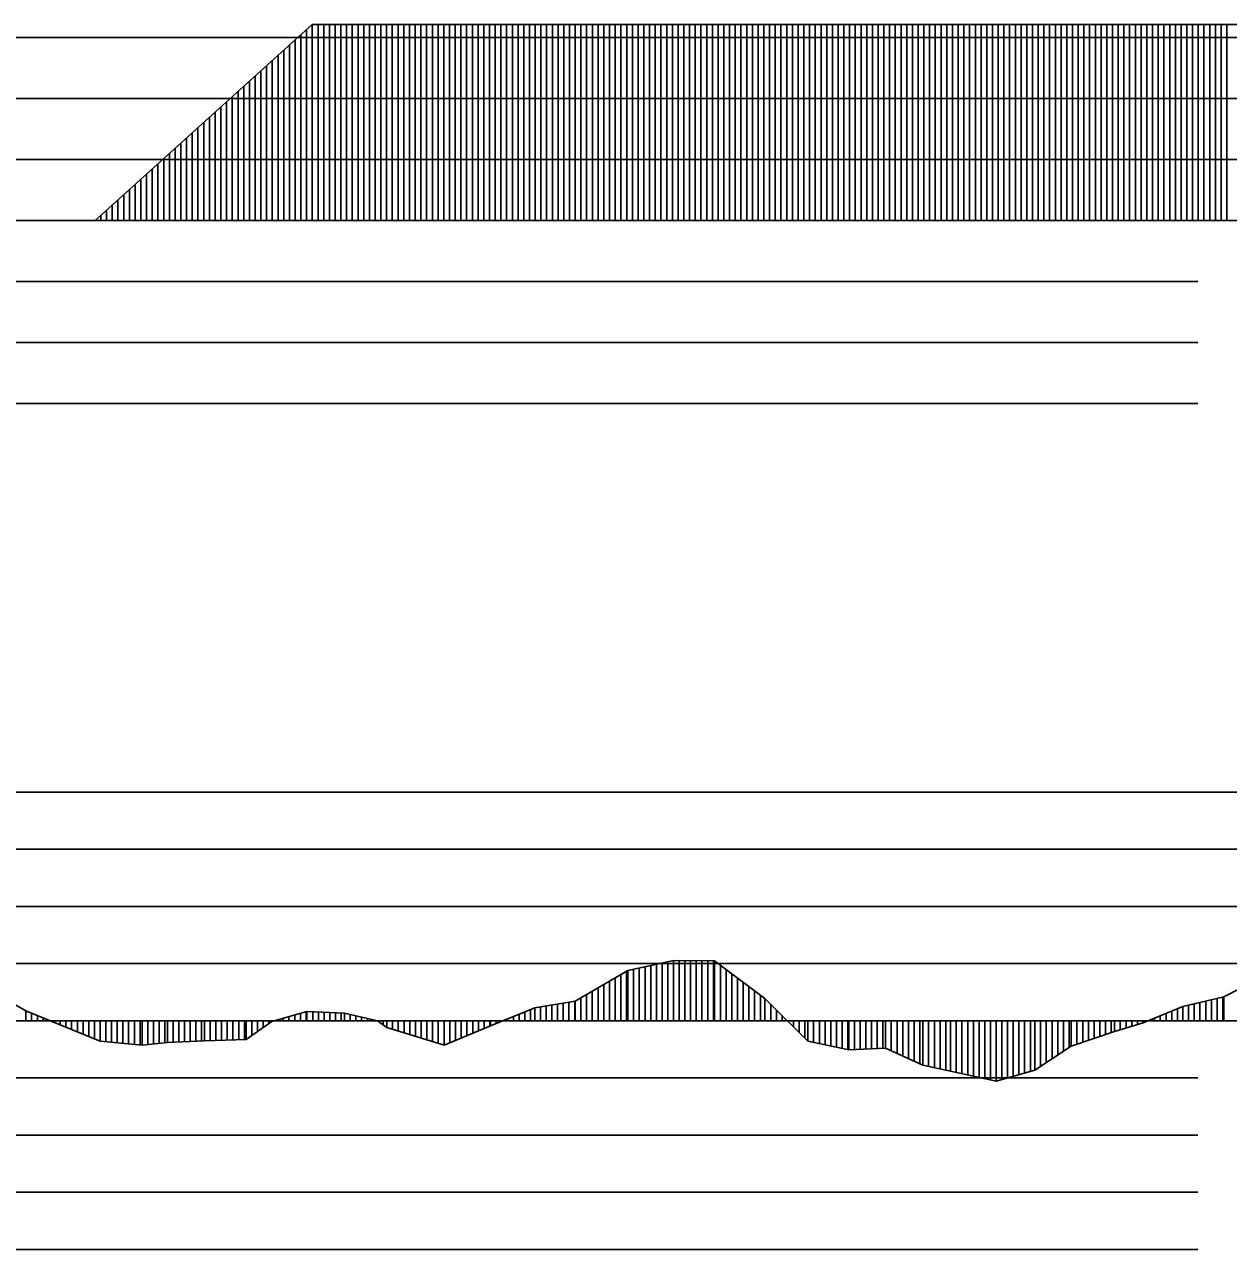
# Model space of a CAD drawing. Extents: x 2 to 10148, y 0 to 380.
# Drawn here: x 5296.7 to 5349.3, y 232 to 285.6 of the extents above; entities that cross this region are included whole.
import ezdxf

# ---------------------------------------------------------------- set-up
doc = ezdxf.new("R2010")
doc.units = 0
for name, color, linetype in [('POSUN_CARA', 7, 'Continuous'), ('POSUN_RASTR', 7, 'Continuous'), ('ZRYCHL_CARA', 7, 'Continuous'), ('ZRYCHL_RASTR', 7, 'Continuous')]:
    doc.layers.add(name, color=color, linetype=linetype)

msp = doc.modelspace()

# ---------------------------------------------------------------- linework, layer by layer
at = {"layer": 'POSUN_CARA'}
for p, q in [((5323.067, 244.205), (5325.059, 244.645)), ((5323.567, 242), (5323.567, 244.316)), ((5323.817, 242), (5323.817, 244.371)), ((5324.067, 242), (5324.067, 244.426)), ((5324.317, 242), (5324.317, 244.481)), ((5324.567, 242), (5324.567, 244.537)), ((5324.817, 242), (5324.817, 244.592)), ((5325.059, 244.645), (5326.862, 244.627)), ((5325.059, 242), (5325.059, 244.645)), ((5325.309, 242), (5325.309, 244.643)), ((5325.559, 242), (5325.559, 244.64)), ((5325.809, 242), (5325.809, 244.638)), ((5326.059, 242), (5326.059, 244.635)), ((5326.309, 242), (5326.309, 244.633)), ((5326.559, 242), (5326.559, 244.63)), ((5326.809, 242), (5326.809, 244.628)), ((5326.862, 244.627), (5329.064, 242.973)), ((5326.862, 242), (5326.862, 244.627)), ((5327.112, 242), (5327.112, 244.439)), ((5320.762, 242.862), (5323.067, 244.205)), ((5322.512, 242), (5322.512, 243.882)), ((5322.762, 242), (5322.762, 244.027)), ((5323.012, 242), (5323.012, 244.173)), ((5323.067, 242), (5323.067, 244.205)), ((5323.317, 242), (5323.317, 244.261)), ((5327.362, 242), (5327.362, 244.251)), ((5327.612, 242), (5327.612, 244.063)), ((5327.862, 242), (5327.862, 243.876)), ((5349.131, 243.047), (5350.923, 243.959)), ((5295.076, 243.377), (5296.739, 242.441)), ((5321.512, 242), (5321.512, 243.299)), ((5321.762, 242), (5321.762, 243.445)), ((5322.012, 242), (5322.012, 243.591)), ((5322.262, 242), (5322.262, 243.736)), ((5328.112, 242), (5328.112, 243.688)), ((5328.362, 242), (5328.362, 243.5)), ((5328.612, 242), (5328.612, 243.312)), ((5318.991, 242.572), (5320.762, 242.862)), ((5319.741, 242), (5319.741, 242.695)), ((5319.991, 242), (5319.991, 242.736)), ((5320.241, 242), (5320.241, 242.777)), ((5320.491, 242), (5320.491, 242.818)), ((5320.741, 242), (5320.741, 242.859)), ((5320.762, 242), (5320.762, 242.862)), ((5321.012, 242), (5321.012, 243.008)), ((5321.262, 242), (5321.262, 243.154)), ((5328.862, 242), (5328.862, 243.124)), ((5329.064, 242.973), (5330.942, 241.117)), ((5329.064, 242), (5329.064, 242.973)), ((5329.314, 242), (5329.314, 242.726)), ((5347.341, 242.626), (5349.131, 243.047)), ((5347.591, 242), (5347.591, 242.685)), ((5347.841, 242), (5347.841, 242.744)), ((5348.091, 242), (5348.091, 242.803)), ((5348.341, 242), (5348.341, 242.861)), ((5348.591, 242), (5348.591, 242.92)), ((5348.841, 242), (5348.841, 242.979)), ((5349.091, 242), (5349.091, 243.038)), ((5349.131, 242), (5349.131, 243.047)), ((5296.739, 242.441), (5299.982, 241.115)), ((5296.739, 242), (5296.739, 242.441)), ((5296.989, 242), (5296.989, 242.339)), ((5297.239, 242), (5297.239, 242.237)), ((5307.494, 241.967), (5309.032, 242.403)), ((5308.244, 242), (5308.244, 242.179)), ((5308.494, 242), (5308.494, 242.25)), ((5308.744, 242), (5308.744, 242.321)), ((5308.994, 242), (5308.994, 242.392)), ((5309.032, 242.403), (5310.672, 242.339)), ((5309.032, 242), (5309.032, 242.403)), ((5309.282, 242), (5309.282, 242.393)), ((5309.532, 242), (5309.532, 242.383)), ((5309.782, 242), (5309.782, 242.374)), ((5310.032, 242), (5310.032, 242.364)), ((5310.282, 242), (5310.282, 242.354)), ((5310.532, 242), (5310.532, 242.345)), ((5310.672, 242.339), (5312.121, 242.001)), ((5310.672, 242), (5310.672, 242.339)), ((5310.922, 242), (5310.922, 242.281)), ((5311.172, 242), (5311.172, 242.223)), ((5311.422, 242), (5311.422, 242.164)), ((5317.059, 241.786), (5318.991, 242.572)), ((5318.059, 242), (5318.059, 242.193)), ((5318.309, 242), (5318.309, 242.295)), ((5318.559, 242), (5318.559, 242.396)), ((5318.809, 242), (5318.809, 242.498)), ((5318.991, 242), (5318.991, 242.572)), ((5319.241, 242), (5319.241, 242.613)), ((5319.491, 242), (5319.491, 242.654)), ((5329.564, 242), (5329.564, 242.479)), ((5329.814, 242), (5329.814, 242.232)), ((5345.605, 241.917), (5347.341, 242.626)), ((5346.355, 242), (5346.355, 242.224)), ((5346.605, 242), (5346.605, 242.326)), ((5346.855, 242), (5346.855, 242.428)), ((5347.105, 242), (5347.105, 242.53)), ((5347.341, 242), (5347.341, 242.626)), ((5297.489, 242), (5297.489, 242.134)), ((5297.739, 242), (5297.739, 242.032)), ((5297.989, 242), (5297.989, 241.93)), ((5298.239, 242), (5298.239, 241.828)), ((5298.489, 242), (5298.489, 241.725)), ((5298.739, 242), (5298.739, 241.623)), ((5298.989, 242), (5298.989, 241.521)), ((5299.239, 242), (5299.239, 241.419)), ((5299.489, 242), (5299.489, 241.316)), ((5299.739, 242), (5299.739, 241.214)), ((5299.982, 242), (5299.982, 241.115)), ((5300.232, 242), (5300.232, 241.091)), ((5300.482, 242), (5300.482, 241.068)), ((5300.732, 242), (5300.732, 241.044)), ((5300.982, 242), (5300.982, 241.021)), ((5301.232, 242), (5301.232, 240.997)), ((5301.482, 242), (5301.482, 240.974)), ((5301.732, 242), (5301.732, 240.95)), ((5301.818, 242), (5301.818, 240.942)), ((5302.068, 242), (5302.068, 240.967)), ((5302.318, 242), (5302.318, 240.992)), ((5302.568, 242), (5302.568, 241.017)), ((5302.818, 242), (5302.818, 241.042)), ((5302.924, 242), (5302.924, 241.053)), ((5303.174, 242), (5303.174, 241.064)), ((5303.424, 242), (5303.424, 241.075)), ((5303.674, 242), (5303.674, 241.087)), ((5303.924, 242), (5303.924, 241.098)), ((5304.174, 242), (5304.174, 241.109)), ((5304.424, 242), (5304.424, 241.12)), ((5304.545, 242), (5304.545, 241.126)), ((5304.795, 242), (5304.795, 241.133)), ((5305.045, 242), (5305.045, 241.141)), ((5305.295, 242), (5305.295, 241.148)), ((5305.545, 242), (5305.545, 241.156)), ((5305.795, 242), (5305.795, 241.163)), ((5306.045, 242), (5306.045, 241.171)), ((5306.295, 242), (5306.295, 241.178)), ((5306.367, 242), (5306.367, 241.18)), ((5306.367, 241.18), (5307.494, 241.967)), ((5306.617, 242), (5306.617, 241.355)), ((5306.867, 242), (5306.867, 241.529)), ((5307.117, 242), (5307.117, 241.704)), ((5307.367, 242), (5307.367, 241.878)), ((5307.494, 242), (5307.494, 241.967)), ((5307.744, 242), (5307.744, 242.037)), ((5307.994, 242), (5307.994, 242.108)), ((5311.672, 242), (5311.672, 242.106)), ((5311.922, 242), (5311.922, 242.048)), ((5312.121, 242.001), (5312.526, 241.701)), ((5312.121, 242), (5312.121, 242.001)), ((5312.371, 242), (5312.371, 241.816)), ((5312.526, 242), (5312.526, 241.701)), ((5312.526, 241.701), (5315.031, 240.935)), ((5312.776, 242), (5312.776, 241.625)), ((5313.026, 242), (5313.026, 241.548)), ((5313.276, 242), (5313.276, 241.472)), ((5313.526, 242), (5313.526, 241.395)), ((5313.776, 242), (5313.776, 241.319)), ((5314.026, 242), (5314.026, 241.242)), ((5314.276, 242), (5314.276, 241.166)), ((5314.526, 242), (5314.526, 241.089)), ((5314.776, 242), (5314.776, 241.013)), ((5315.026, 242), (5315.026, 240.936)), ((5315.031, 242), (5315.031, 240.935)), ((5315.031, 240.935), (5317.059, 241.786)), ((5315.281, 242), (5315.281, 241.04)), ((5315.531, 242), (5315.531, 241.145)), ((5315.781, 242), (5315.781, 241.25)), ((5316.031, 242), (5316.031, 241.355)), ((5316.281, 242), (5316.281, 241.459)), ((5316.531, 242), (5316.531, 241.564)), ((5316.781, 242), (5316.781, 241.669)), ((5317.031, 242), (5317.031, 241.774)), ((5317.059, 242), (5317.059, 241.786)), ((5317.309, 242), (5317.309, 241.888)), ((5317.559, 242), (5317.559, 241.99)), ((5317.809, 242), (5317.809, 242.091)), ((5330.064, 242), (5330.064, 241.985)), ((5330.314, 242), (5330.314, 241.738)), ((5330.564, 242), (5330.564, 241.491)), ((5330.814, 242), (5330.814, 241.244)), ((5330.942, 242), (5330.942, 241.117)), ((5331.192, 242), (5331.192, 241.063)), ((5331.442, 242), (5331.442, 241.009)), ((5331.692, 242), (5331.692, 240.955)), ((5331.942, 242), (5331.942, 240.901)), ((5332.192, 242), (5332.192, 240.847)), ((5332.442, 242), (5332.442, 240.793)), ((5332.692, 242), (5332.692, 240.739)), ((5332.725, 242), (5332.725, 240.732)), ((5332.975, 242), (5332.975, 240.742)), ((5333.225, 242), (5333.225, 240.752)), ((5333.475, 242), (5333.475, 240.762)), ((5333.725, 242), (5333.725, 240.773)), ((5333.975, 242), (5333.975, 240.783)), ((5334.225, 242), (5334.225, 240.793)), ((5334.34, 242), (5334.34, 240.798)), ((5334.59, 242), (5334.59, 240.684)), ((5334.84, 242), (5334.84, 240.57)), ((5335.09, 242), (5335.09, 240.456)), ((5335.34, 242), (5335.34, 240.342)), ((5335.59, 242), (5335.59, 240.228)), ((5335.84, 242), (5335.84, 240.114)), ((5335.972, 242), (5335.972, 240.054)), ((5336.222, 242), (5336.222, 240.001)), ((5336.472, 242), (5336.472, 239.948)), ((5336.722, 242), (5336.722, 239.895)), ((5336.972, 242), (5336.972, 239.842)), ((5337.18, 242), (5337.18, 239.797)), ((5337.43, 242), (5337.43, 239.742)), ((5337.68, 242), (5337.68, 239.687)), ((5337.93, 242), (5337.93, 239.631)), ((5338.18, 242), (5338.18, 239.576)), ((5338.43, 242), (5338.43, 239.521)), ((5338.68, 242), (5338.68, 239.465)), ((5338.93, 242), (5338.93, 239.41)), ((5339.172, 242), (5339.172, 239.356)), ((5339.422, 242), (5339.422, 239.429)), ((5339.672, 242), (5339.672, 239.501)), ((5339.922, 242), (5339.922, 239.574)), ((5340.172, 242), (5340.172, 239.646)), ((5340.422, 242), (5340.422, 239.718)), ((5340.672, 242), (5340.672, 239.791)), ((5340.87, 242), (5340.87, 239.848)), ((5341.12, 242), (5341.12, 240.013)), ((5341.37, 242), (5341.37, 240.178)), ((5341.62, 242), (5341.62, 240.342)), ((5341.87, 242), (5341.87, 240.507)), ((5342.12, 242), (5342.12, 240.672)), ((5342.37, 242), (5342.37, 240.836)), ((5342.46, 242), (5342.46, 240.896)), ((5342.71, 242), (5342.71, 240.979)), ((5342.96, 242), (5342.96, 241.063)), ((5343.21, 242), (5343.21, 241.146)), ((5343.46, 242), (5343.46, 241.23)), ((5343.71, 242), (5343.71, 241.313)), ((5343.96, 242), (5343.96, 241.397)), ((5344.21, 242), (5344.21, 241.48)), ((5344.357, 242), (5344.357, 241.529)), ((5344.357, 241.529), (5345.605, 241.917)), ((5344.607, 242), (5344.607, 241.607)), ((5344.857, 242), (5344.857, 241.685)), ((5345.107, 242), (5345.107, 241.762)), ((5345.357, 242), (5345.357, 241.84)), ((5345.605, 242), (5345.605, 241.917)), ((5345.855, 242), (5345.855, 242.019)), ((5346.105, 242), (5346.105, 242.121)), ((5299.982, 241.115), (5301.818, 240.942)), ((5302.924, 241.053), (5304.545, 241.126)), ((5304.545, 241.126), (5306.367, 241.18)), ((5330.942, 241.117), (5332.725, 240.732)), ((5342.46, 240.896), (5344.357, 241.529)), ((5301.818, 240.942), (5302.924, 241.053)), ((5332.725, 240.732), (5334.34, 240.798)), ((5334.34, 240.798), (5335.972, 240.054)), ((5340.87, 239.848), (5342.46, 240.896)), ((5335.972, 240.054), (5337.18, 239.797)), ((5337.18, 239.797), (5339.172, 239.356)), ((5339.172, 239.356), (5340.87, 239.848))]:
    msp.add_line(p, q, dxfattribs=at)
at = {"layer": 'POSUN_RASTR'}
for p, q in [((5144.201, 252), (5355.445, 252)), ((5144.201, 249.5), (5355.435, 249.5)), ((5144.201, 247), (5355.476, 247)), ((5144.125, 244.5), (5355.476, 244.5)), ((5128.6, 242), (5974.91, 242)), ((5144.393, 239.5), (5348, 239.5)), ((5144.292, 237), (5348, 237)), ((5144.38, 234.5), (5348, 234.5)), ((5144.468, 232), (5348, 232))]:
    msp.add_line(p, q, dxfattribs=at)
at = {"layer": 'ZRYCHL_CARA'}
for p, q in [((5299.765, 277), (5309.265, 285.57)), ((5309.265, 277), (5309.265, 285.57)), ((5309.265, 285.57), (5352.873, 285.57)), ((5309.515, 277), (5309.515, 285.57)), ((5309.765, 277), (5309.765, 285.57)), ((5310.015, 277), (5310.015, 285.57)), ((5310.265, 277), (5310.265, 285.57)), ((5310.515, 277), (5310.515, 285.57)), ((5310.765, 277), (5310.765, 285.57)), ((5311.015, 277), (5311.015, 285.57)), ((5311.265, 277), (5311.265, 285.57)), ((5311.515, 277), (5311.515, 285.57)), ((5311.765, 277), (5311.765, 285.57)), ((5312.015, 277), (5312.015, 285.57)), ((5312.265, 277), (5312.265, 285.57)), ((5312.515, 277), (5312.515, 285.57)), ((5312.765, 277), (5312.765, 285.57)), ((5313.015, 277), (5313.015, 285.57)), ((5313.265, 277), (5313.265, 285.57)), ((5313.515, 277), (5313.515, 285.57)), ((5313.765, 277), (5313.765, 285.57)), ((5314.015, 277), (5314.015, 285.57)), ((5314.265, 277), (5314.265, 285.57)), ((5314.515, 277), (5314.515, 285.57)), ((5314.765, 277), (5314.765, 285.57)), ((5315.015, 277), (5315.015, 285.57)), ((5315.265, 277), (5315.265, 285.57)), ((5315.515, 277), (5315.515, 285.57)), ((5315.765, 277), (5315.765, 285.57)), ((5316.015, 277), (5316.015, 285.57)), ((5316.265, 277), (5316.265, 285.57)), ((5316.515, 277), (5316.515, 285.57)), ((5316.765, 277), (5316.765, 285.57)), ((5317.015, 277), (5317.015, 285.57)), ((5317.265, 277), (5317.265, 285.57)), ((5317.515, 277), (5317.515, 285.57)), ((5317.765, 277), (5317.765, 285.57)), ((5318.015, 277), (5318.015, 285.57)), ((5318.265, 277), (5318.265, 285.57)), ((5318.515, 277), (5318.515, 285.57)), ((5318.765, 277), (5318.765, 285.57)), ((5319.015, 277), (5319.015, 285.57)), ((5319.265, 277), (5319.265, 285.57)), ((5319.515, 277), (5319.515, 285.57)), ((5319.765, 277), (5319.765, 285.57)), ((5320.015, 277), (5320.015, 285.57)), ((5320.265, 277), (5320.265, 285.57)), ((5320.515, 277), (5320.515, 285.57)), ((5320.765, 277), (5320.765, 285.57)), ((5321.015, 277), (5321.015, 285.57)), ((5321.265, 277), (5321.265, 285.57)), ((5321.515, 277), (5321.515, 285.57)), ((5321.765, 277), (5321.765, 285.57)), ((5322.015, 277), (5322.015, 285.57)), ((5322.265, 277), (5322.265, 285.57)), ((5322.515, 277), (5322.515, 285.57)), ((5322.765, 277), (5322.765, 285.57)), ((5323.015, 277), (5323.015, 285.57)), ((5323.265, 277), (5323.265, 285.57)), ((5323.515, 277), (5323.515, 285.57)), ((5323.765, 277), (5323.765, 285.57)), ((5324.015, 277), (5324.015, 285.57)), ((5324.265, 277), (5324.265, 285.57)), ((5324.515, 277), (5324.515, 285.57)), ((5324.765, 277), (5324.765, 285.57)), ((5325.015, 277), (5325.015, 285.57)), ((5325.265, 277), (5325.265, 285.57)), ((5325.515, 277), (5325.515, 285.57)), ((5325.765, 277), (5325.765, 285.57)), ((5326.015, 277), (5326.015, 285.57)), ((5326.265, 277), (5326.265, 285.57)), ((5326.515, 277), (5326.515, 285.57)), ((5326.765, 277), (5326.765, 285.57)), ((5327.015, 277), (5327.015, 285.57)), ((5327.265, 277), (5327.265, 285.57)), ((5327.515, 277), (5327.515, 285.57)), ((5327.765, 277), (5327.765, 285.57)), ((5328.015, 277), (5328.015, 285.57)), ((5328.265, 277), (5328.265, 285.57)), ((5328.515, 277), (5328.515, 285.57)), ((5328.765, 277), (5328.765, 285.57)), ((5329.015, 277), (5329.015, 285.57)), ((5329.265, 277), (5329.265, 285.57)), ((5329.515, 277), (5329.515, 285.57)), ((5329.765, 277), (5329.765, 285.57)), ((5330.015, 277), (5330.015, 285.57)), ((5330.265, 277), (5330.265, 285.57)), ((5330.515, 277), (5330.515, 285.57)), ((5330.765, 277), (5330.765, 285.57)), ((5331.015, 277), (5331.015, 285.57)), ((5331.265, 277), (5331.265, 285.57)), ((5331.515, 277), (5331.515, 285.57)), ((5331.765, 277), (5331.765, 285.57)), ((5332.015, 277), (5332.015, 285.57)), ((5332.265, 277), (5332.265, 285.57)), ((5332.515, 277), (5332.515, 285.57)), ((5332.765, 277), (5332.765, 285.57)), ((5333.015, 277), (5333.015, 285.57)), ((5333.265, 277), (5333.265, 285.57)), ((5333.515, 277), (5333.515, 285.57)), ((5333.765, 277), (5333.765, 285.57)), ((5334.015, 277), (5334.015, 285.57)), ((5334.265, 277), (5334.265, 285.57)), ((5334.515, 277), (5334.515, 285.57)), ((5334.765, 277), (5334.765, 285.57)), ((5335.015, 277), (5335.015, 285.57)), ((5335.265, 277), (5335.265, 285.57)), ((5335.515, 277), (5335.515, 285.57)), ((5335.765, 277), (5335.765, 285.57)), ((5336.015, 277), (5336.015, 285.57)), ((5336.265, 277), (5336.265, 285.57)), ((5336.515, 277), (5336.515, 285.57)), ((5336.765, 277), (5336.765, 285.57)), ((5337.015, 277), (5337.015, 285.57)), ((5337.265, 277), (5337.265, 285.57)), ((5337.515, 277), (5337.515, 285.57)), ((5337.765, 277), (5337.765, 285.57)), ((5338.015, 277), (5338.015, 285.57)), ((5338.265, 277), (5338.265, 285.57)), ((5338.515, 277), (5338.515, 285.57)), ((5338.765, 277), (5338.765, 285.57)), ((5339.015, 277), (5339.015, 285.57)), ((5339.265, 277), (5339.265, 285.57)), ((5339.515, 277), (5339.515, 285.57)), ((5339.765, 277), (5339.765, 285.57)), ((5340.015, 277), (5340.015, 285.57)), ((5340.265, 277), (5340.265, 285.57)), ((5340.515, 277), (5340.515, 285.57)), ((5340.765, 277), (5340.765, 285.57)), ((5341.015, 277), (5341.015, 285.57)), ((5341.265, 277), (5341.265, 285.57)), ((5341.515, 277), (5341.515, 285.57)), ((5341.765, 277), (5341.765, 285.57)), ((5342.015, 277), (5342.015, 285.57)), ((5342.265, 277), (5342.265, 285.57)), ((5342.515, 277), (5342.515, 285.57)), ((5342.765, 277), (5342.765, 285.57)), ((5343.015, 277), (5343.015, 285.57)), ((5343.265, 277), (5343.265, 285.57)), ((5343.515, 277), (5343.515, 285.57)), ((5343.765, 277), (5343.765, 285.57)), ((5344.015, 277), (5344.015, 285.57)), ((5344.265, 277), (5344.265, 285.57)), ((5344.515, 277), (5344.515, 285.57)), ((5344.765, 277), (5344.765, 285.57)), ((5345.015, 277), (5345.015, 285.57)), ((5345.265, 277), (5345.265, 285.57)), ((5345.515, 277), (5345.515, 285.57)), ((5345.765, 277), (5345.765, 285.57)), ((5346.015, 277), (5346.015, 285.57)), ((5346.265, 277), (5346.265, 285.57)), ((5346.515, 277), (5346.515, 285.57)), ((5346.765, 277), (5346.765, 285.57)), ((5347.015, 277), (5347.015, 285.57)), ((5347.265, 277), (5347.265, 285.57)), ((5347.515, 277), (5347.515, 285.57)), ((5347.765, 277), (5347.765, 285.57)), ((5348.015, 277), (5348.015, 285.57)), ((5348.265, 277), (5348.265, 285.57)), ((5348.515, 277), (5348.515, 285.57)), ((5348.765, 277), (5348.765, 285.57)), ((5349.015, 277), (5349.015, 285.57)), ((5349.265, 277), (5349.265, 285.57)), ((5308.765, 277), (5308.765, 285.119)), ((5309.015, 277), (5309.015, 285.345)), ((5308.265, 277), (5308.265, 284.668)), ((5308.515, 277), (5308.515, 284.894)), ((5307.515, 277), (5307.515, 283.992)), ((5307.765, 277), (5307.765, 284.217)), ((5308.015, 277), (5308.015, 284.443)), ((5307.015, 277), (5307.015, 283.54)), ((5307.265, 277), (5307.265, 283.766)), ((5306.265, 277), (5306.265, 282.864)), ((5306.515, 277), (5306.515, 283.089)), ((5306.765, 277), (5306.765, 283.315)), ((5305.765, 277), (5305.765, 282.413)), ((5306.015, 277), (5306.015, 282.638)), ((5305.265, 277), (5305.265, 281.962)), ((5305.515, 277), (5305.515, 282.187)), ((5304.515, 277), (5304.515, 281.285)), ((5304.765, 277), (5304.765, 281.511)), ((5305.015, 277), (5305.015, 281.736)), ((5304.015, 277), (5304.015, 280.834)), ((5304.265, 277), (5304.265, 281.06)), ((5303.515, 277), (5303.515, 280.383)), ((5303.765, 277), (5303.765, 280.609)), ((5302.765, 277), (5302.765, 279.706)), ((5303.015, 277), (5303.015, 279.932)), ((5303.265, 277), (5303.265, 280.157)), ((5302.265, 277), (5302.265, 279.255)), ((5302.515, 277), (5302.515, 279.481)), ((5301.515, 277), (5301.515, 278.579)), ((5301.765, 277), (5301.765, 278.804)), ((5302.015, 277), (5302.015, 279.03)), ((5301.015, 277), (5301.015, 278.128)), ((5301.265, 277), (5301.265, 278.353)), ((5300.515, 277), (5300.515, 277.677)), ((5300.765, 277), (5300.765, 277.902)), ((5128.6, 277), (5974.91, 277)), ((5300.015, 277), (5300.015, 277.226)), ((5300.265, 277), (5300.265, 277.451))]:
    msp.add_line(p, q, dxfattribs=at)
at = {"layer": 'ZRYCHL_RASTR'}
for p, q in [((5144.362, 285), (5355.697, 285)), ((5144.362, 282.333), (5355.777, 282.333)), ((5144.316, 279.667), (5355.807, 279.667)), ((5144.116, 274.333), (5348, 274.333)), ((5144.16, 271.667), (5348, 271.667)), ((5144.072, 269), (5348, 269))]:
    msp.add_line(p, q, dxfattribs=at)

doc.saveas('drawing.dxf')
